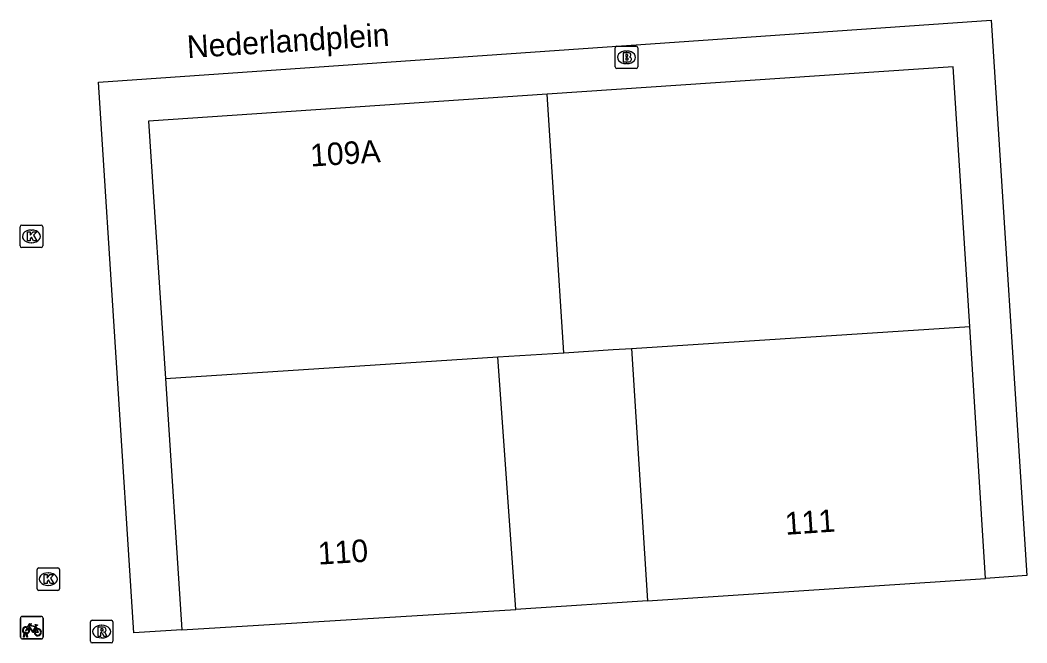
# Model space of a CAD drawing. Extents: x 159689 to 160786, y 387323 to 388339.
# Drawn here: x 160267.4 to 160312.09, y 387764.3 to 387791.95 of the extents above; entities that cross this region are included whole.
import ezdxf

# ---------------------------------------------------------------- set-up
doc = ezdxf.new("R2010")
doc.units = 0
for name, color, linetype in [('IMGEO_Brandkraan', 7, 'Continuous'), ('IMGEO_Fietsenrek', 7, 'Continuous'), ('IMGEO_Kolk', 7, 'Continuous'), ('IMGEO_Openbare_ruimte_label', 7, 'Continuous'), ('IMGEO_Pand', 7, 'Continuous'), ('IMGEO_Pand_nummerreeks', 7, 'Continuous'), ('IMGEO_Rioolput', 7, 'Continuous'), ('IMGEO_Voetpad_open', 7, 'Continuous')]:
    doc.layers.add(name, color=color, linetype=linetype)

msp = doc.modelspace()

# ---------------------------------------------------------------- linework, layer by layer
at = {"layer": 'IMGEO_Brandkraan'}
for p, q in [((160293.815, 387789.873), (160293.815, 387790.725)), ((160293.89, 387790.799), (160294.742, 387790.799)), ((160294.303, 387790.579), (160294.328, 387790.579)), ((160294.816, 387790.725), (160294.816, 387789.873)), ((160294.326, 387790.019), (160294.301, 387790.019)), ((160294.742, 387789.799), (160293.89, 387789.799))]:
    msp.add_line(p, q, dxfattribs=at)
for points in [[(160293.815, 387789.873), (160293.815, 387790.725)], [(160293.89, 387790.799), (160294.742, 387790.799)], [(160294.163, 387790.499), (160294.163, 387790.099), (160294.376, 387790.099)], [(160294.394, 387790.499), (160294.163, 387790.499)], [(160294.342, 387790.418), (160294.288, 387790.418), (160294.288, 387790.342)], [(160294.816, 387790.725), (160294.816, 387789.873)], [(160294.288, 387790.342), (160294.341, 387790.342)], [(160294.35, 387790.266), (160294.288, 387790.266), (160294.288, 387790.185)], [(160294.288, 387790.185), (160294.35, 387790.185)], [(160294.742, 387789.799), (160293.89, 387789.799)]]:
    msp.add_lwpolyline(points, dxfattribs=at)
for centre, radius, start, end in [((160293.892, 387790.723), 0.0765, 91.552, 178.448), ((160293.892, 387790.723), 0.0765, 91.552, 178.448), ((160294.343, 387790.38), 0.0379, 267.8285, 90.9355), ((160294.398, 387790.354), 0.145, 59.4692, 91.5367), ((160294.423, 387790.401), 0.0922, 285.5137, 58.1501), ((160294.74, 387790.723), 0.0765, 1.552, 88.448), ((160294.74, 387790.723), 0.0765, 1.552, 88.448), ((160294.351, 387790.225), 0.0404, 269.8759, 90.5077), ((160294.382, 387790.35), 0.251, 268.6676, 293.5347), ((160294.428, 387790.209), 0.105, 301.3115, 78.989), ((160293.892, 387789.875), 0.0765, 181.552, 268.448), ((160293.892, 387789.875), 0.0765, 181.552, 268.448), ((160294.74, 387789.875), 0.0765, 271.552, 358.448), ((160294.74, 387789.875), 0.0765, 271.552, 358.448)]:
    msp.add_arc(centre, radius, start, end, dxfattribs=at)
for centre, major_axis, ratio, start_param, end_param in [((160294.302, 387790.299), (-0.387, 0.002), 0.722429, 4.712389, 7.853982), ((160294.327, 387790.299), (-0.39, 0.002), 0.717154, 1.570796, 4.712389)]:
    msp.add_ellipse(centre, major_axis=major_axis, ratio=ratio, start_param=start_param, end_param=end_param, dxfattribs=at)
at = {"layer": 'IMGEO_Fietsenrek'}
for p, q in [((160267.414, 387764.55), (160267.414, 387765.391)), ((160267.414, 387765.391), (160267.414, 387764.55)), ((160267.489, 387765.475), (160268.33, 387765.475)), ((160268.33, 387765.475), (160267.489, 387765.475)), ((160268.414, 387765.4), (160268.414, 387764.559)), ((160268.414, 387764.559), (160268.414, 387765.4)), ((160268.101, 387765.024), (160268.137, 387764.929)), ((160268.339, 387764.475), (160267.498, 387764.475)), ((160267.498, 387764.475), (160268.339, 387764.475)), ((160267.541, 387764.559), (160267.58, 387764.719)), ((160267.575, 387764.559), (160267.541, 387764.559)), ((160267.61, 387764.707), (160267.575, 387764.559)), ((160267.652, 387764.731), (160267.651, 387764.735)), ((160267.693, 387764.559), (160267.659, 387764.701)), ((160267.683, 387764.742), (160267.684, 387764.735)), ((160267.691, 387764.705), (160267.726, 387764.559)), ((160267.726, 387764.559), (160267.693, 387764.559))]:
    msp.add_line(p, q, dxfattribs=at)
for points in [[(160267.748, 387764.949), (160267.696, 387764.859), (160267.656, 387764.834), (160267.657, 387764.881), (160267.712, 387764.975)], [(160267.727, 387765.001), (160267.822, 387765.165), (160267.908, 387765.151), (160267.91, 387765.142), (160267.854, 387765.131), (160267.827, 387765.086), (160268.083, 387765.045)], [(160268.023, 387764.757), (160267.973, 387764.757), (160267.782, 387765.008), (160267.763, 387764.976)], [(160268.07, 387765.02), (160267.813, 387765.061), (160267.796, 387765.032), (160267.963, 387764.812), (160268.07, 387765.02)], [(160268.118, 387764.922), (160268.088, 387764.999), (160267.979, 387764.781), (160268.022, 387764.781)], [(160268.083, 387765.045), (160268.108, 387765.094), (160268.102, 387765.098), (160268.079, 387765.102), (160268.067, 387765.109), (160268.066, 387765.112), (160268.068, 387765.117), (160268.163, 387765.102), (160268.165, 387765.092), (160268.155, 387765.079), (160268.143, 387765.073), (160268.129, 387765.079), (160268.101, 387765.024)], [(160268.052, 387764.781), (160268.172, 387764.78), (160268.128, 387764.894)], [(160268.148, 387764.901), (160268.203, 387764.756), (160268.053, 387764.756)]]:
    msp.add_lwpolyline(points, dxfattribs=at)
for centre, radius, start, end in [((160267.492, 387765.397), 0.0779, 92.4484, 184.2845), ((160267.492, 387765.397), 0.0779, 92.4484, 184.2845), ((160268.336, 387765.397), 0.0779, 2.4484, 94.2845), ((160268.336, 387765.397), 0.0779, 2.4484, 94.2845), ((160267.654, 387764.86), 0.159, 62.6766, 242.1369), ((160267.654, 387764.86), 0.129, 63.3192, 238.903), ((160267.654, 387764.86), 0.129, 283.6043, 43.4302), ((160267.654, 387764.86), 0.159, 283.5766, 46.6042), ((160268.181, 387764.776), 0.159, 113.3408, 178.3217), ((160268.181, 387764.776), 0.159, 187.0065, 105.7708), ((160267.492, 387764.553), 0.0779, 182.4484, 274.2845), ((160267.492, 387764.553), 0.0779, 182.4484, 274.2845), ((160267.634, 387764.731), 0.0499, 12.8025, 158.6934), ((160267.654, 387764.86), 0.159, 253.9967, 271.7867), ((160267.634, 387764.731), 0.0174, 12.8025, 163.4502), ((160267.654, 387764.86), 0.129, 253.415, 269.0204), ((160268.181, 387764.776), 0.129, 113.923, 177.9556), ((160268.181, 387764.776), 0.129, 188.6715, 104.5883), ((160268.336, 387764.553), 0.0779, 272.4484, 4.2845), ((160268.336, 387764.553), 0.0779, 272.4484, 4.2845)]:
    msp.add_arc(centre, radius, start, end, dxfattribs=at)
at = {"layer": 'IMGEO_Kolk'}
for p, q in [((160267.471, 387782.849), (160268.323, 387782.849)), ((160267.396, 387781.923), (160267.396, 387782.775)), ((160267.884, 387782.629), (160267.909, 387782.629)), ((160268.397, 387782.775), (160268.397, 387781.923)), ((160267.907, 387782.069), (160267.882, 387782.069)), ((160268.323, 387781.849), (160267.471, 387781.849)), ((160268.223, 387767.633), (160269.075, 387767.633)), ((160268.148, 387766.707), (160268.148, 387767.559)), ((160268.636, 387767.413), (160268.661, 387767.413)), ((160269.149, 387767.559), (160269.149, 387766.707)), ((160268.659, 387766.853), (160268.634, 387766.853)), ((160269.075, 387766.633), (160268.223, 387766.633))]:
    msp.add_line(p, q, dxfattribs=at)
for points in [[(160267.471, 387782.849), (160268.323, 387782.849)], [(160267.396, 387781.923), (160267.396, 387782.775)], [(160267.717, 387782.549), (160267.84, 387782.549), (160267.84, 387782.398), (160267.97, 387782.549), (160268.134, 387782.549), (160267.988, 387782.398), (160268.141, 387782.149), (160267.989, 387782.149), (160267.904, 387782.313), (160267.84, 387782.246), (160267.84, 387782.149), (160267.717, 387782.149), (160267.717, 387782.549)], [(160268.397, 387782.775), (160268.397, 387781.923)], [(160268.323, 387781.849), (160267.471, 387781.849)], [(160268.223, 387767.633), (160269.075, 387767.633)], [(160268.148, 387766.707), (160268.148, 387767.559)], [(160268.469, 387767.333), (160268.592, 387767.333), (160268.592, 387767.182), (160268.722, 387767.333), (160268.886, 387767.333), (160268.74, 387767.182), (160268.893, 387766.933), (160268.741, 387766.933), (160268.656, 387767.097), (160268.592, 387767.03), (160268.592, 387766.933), (160268.469, 387766.933), (160268.469, 387767.333)], [(160269.149, 387767.559), (160269.149, 387766.707)], [(160269.075, 387766.633), (160268.223, 387766.633)]]:
    msp.add_lwpolyline(points, dxfattribs=at)
for centre, start, end in [((160267.473, 387782.773), 91.552, 178.448), ((160267.473, 387782.773), 91.552, 178.448), ((160268.321, 387782.773), 1.552, 88.448), ((160268.321, 387782.773), 1.552, 88.448), ((160267.473, 387781.925), 181.552, 268.448), ((160267.473, 387781.925), 181.552, 268.448), ((160268.321, 387781.925), 271.552, 358.448), ((160268.321, 387781.925), 271.552, 358.448), ((160268.225, 387767.557), 91.552, 178.448), ((160268.225, 387767.557), 91.552, 178.448), ((160269.073, 387767.557), 1.552, 88.448), ((160269.073, 387767.557), 1.552, 88.448), ((160268.225, 387766.709), 181.552, 268.448), ((160268.225, 387766.709), 181.552, 268.448), ((160269.073, 387766.709), 271.552, 358.448), ((160269.073, 387766.709), 271.552, 358.448)]:
    msp.add_arc(centre, 0.0765, start, end, dxfattribs=at)
for centre, major_axis, ratio, start_param, end_param in [((160267.883, 387782.349), (-0.387, 0.002), 0.722429, 4.712389, 7.853982), ((160267.908, 387782.349), (-0.39, 0.002), 0.717154, 1.570796, 4.712389), ((160268.635, 387767.133), (-0.387, 0.002), 0.722429, 4.712389, 7.853982), ((160268.66, 387767.133), (-0.39, 0.002), 0.717154, 1.570796, 4.712389)]:
    msp.add_ellipse(centre, major_axis=major_axis, ratio=ratio, start_param=start_param, end_param=end_param, dxfattribs=at)
at = {"layer": 'IMGEO_Pand'}
for points in [[(160309.551, 387778.345), (160308.82, 387789.881), (160290.797, 387788.659)], [(160290.797, 387788.659), (160273.096, 387787.458), (160273.844, 387776.045)], [(160291.541, 387777.185), (160290.797, 387788.659)], [(160294.536, 387777.378), (160309.551, 387778.345)], [(160310.259, 387767.165), (160309.551, 387778.345)], [(160273.844, 387776.045), (160288.604, 387776.996)], [(160288.604, 387776.996), (160291.541, 387777.185)], [(160289.405, 387765.786), (160288.604, 387776.996)], [(160291.541, 387777.185), (160293.729, 387777.326), (160294.536, 387777.378)], [(160294.536, 387777.378), (160295.246, 387766.171)], [(160273.844, 387776.045), (160274.577, 387764.876)], [(160295.246, 387766.171), (160310.259, 387767.165)], [(160295.246, 387766.171), (160289.84, 387765.813), (160289.405, 387765.786)], [(160274.577, 387764.876), (160289.405, 387765.786)]]:
    msp.add_lwpolyline(points, dxfattribs=at)
at = {"layer": 'IMGEO_Rioolput'}
for p, q in [((160270.515, 387764.377), (160270.515, 387765.229)), ((160270.59, 387765.303), (160271.442, 387765.303)), ((160271.003, 387765.083), (160271.028, 387765.083)), ((160271.516, 387765.229), (160271.516, 387764.377)), ((160271.026, 387764.523), (160271.001, 387764.523)), ((160271.442, 387764.303), (160270.59, 387764.303))]:
    msp.add_line(p, q, dxfattribs=at)
for points in [[(160270.515, 387764.377), (160270.515, 387765.229)], [(160270.59, 387765.303), (160271.442, 387765.303)], [(160271.104, 387765.001), (160270.852, 387765.003), (160270.852, 387764.603)], [(160271.03, 387764.922), (160270.976, 387764.922), (160270.976, 387764.841)], [(160271.516, 387765.229), (160271.516, 387764.377)], [(160270.852, 387764.603), (160270.976, 387764.603), (160270.976, 387764.765), (160270.987, 387764.765)], [(160270.976, 387764.841), (160271.028, 387764.841)], [(160271.034, 387764.736), (160271.105, 387764.603), (160271.245, 387764.603), (160271.18, 387764.729)], [(160271.442, 387764.303), (160270.59, 387764.303)]]:
    msp.add_lwpolyline(points, dxfattribs=at)
for centre, radius, start, end in [((160270.592, 387765.227), 0.0765, 91.552, 178.448), ((160270.592, 387765.227), 0.0765, 91.552, 178.448), ((160271.036, 387764.826), 0.0964, 77.0061, 93.1865), ((160271.103, 387764.891), 0.109, 350.3612, 89.416), ((160271.44, 387765.227), 0.0765, 1.552, 88.448), ((160271.44, 387765.227), 0.0765, 1.552, 88.448), ((160270.986, 387764.712), 0.0533, 26.0293, 88.6989), ((160271.012, 387765.03), 0.19, 274.7715, 282.9687), ((160271.05, 387764.883), 0.0378, 276.6634, 79.6772), ((160271.101, 387764.891), 0.112, 277.5842, 350.9817), ((160271.085, 387764.676), 0.108, 29.5134, 73.7905), ((160270.592, 387764.379), 0.0765, 181.552, 268.448), ((160270.592, 387764.379), 0.0765, 181.552, 268.448), ((160271.44, 387764.379), 0.0765, 271.552, 358.448), ((160271.44, 387764.379), 0.0765, 271.552, 358.448)]:
    msp.add_arc(centre, radius, start, end, dxfattribs=at)
for centre, major_axis, ratio, start_param, end_param in [((160271.002, 387764.803), (-0.387, 0.002), 0.722429, 4.712389, 7.853982), ((160271.027, 387764.803), (-0.39, 0.002), 0.717154, 1.570796, 4.712389)]:
    msp.add_ellipse(centre, major_axis=major_axis, ratio=ratio, start_param=start_param, end_param=end_param, dxfattribs=at)
at = {"layer": 'IMGEO_Voetpad_open'}
msp.add_lwpolyline([(160274.577, 387764.876), (160272.44, 387764.745), (160270.87, 387789.192), (160310.506, 387791.95), (160312.09, 387767.288), (160310.259, 387767.165)], dxfattribs=at)

# ---------------------------------------------------------------- texts
at = {"layer": 'IMGEO_Openbare_ruimte_label'}
msp.add_text('Nederlandplein', height=1, rotation=3.4977, dxfattribs=at).set_placement((160274.833, 387790.263))
at = {"layer": 'IMGEO_Pand_nummerreeks'}
for s, rotation, p in [('109A', 3.6841, (160280.304, 387785.447)), ('111', 3.8275, (160301.381, 387769.097)), ('110', 3.5119, (160280.645, 387767.774))]:
    msp.add_text(s, height=1, rotation=rotation, dxfattribs=at).set_placement(p)

doc.saveas('drawing.dxf')
